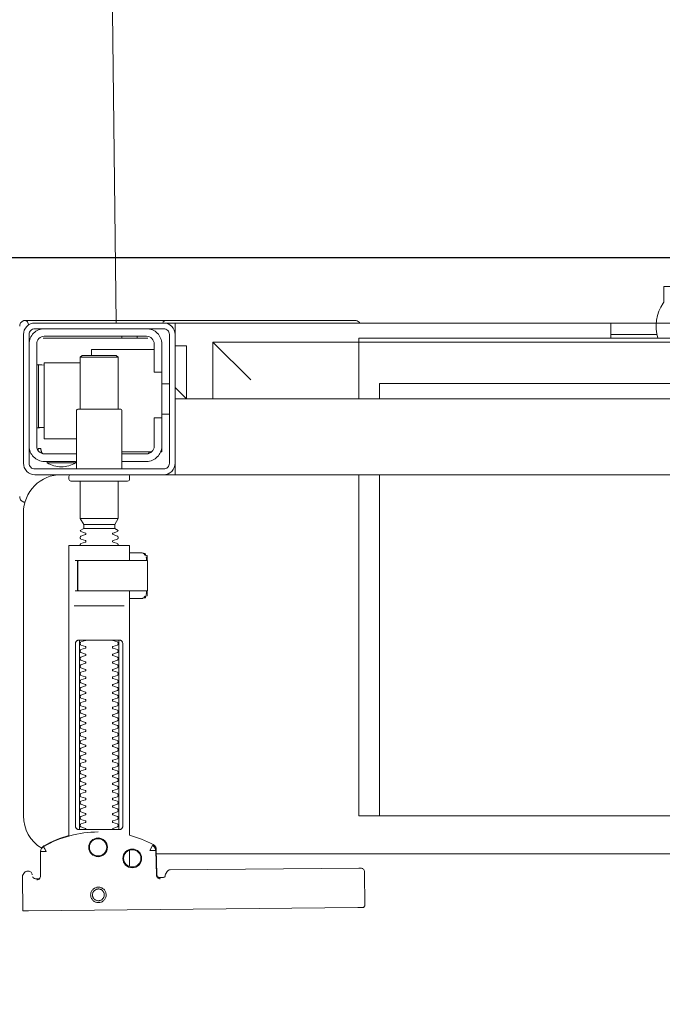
# Model space of a CAD drawing. Header units: millimetres. Extents: x 23192 to 177760, y -399809 to -79279.
# Tile 600 of 656: x 74679 to 74696, y -197721 to -197695. Entities that reach past the tile are written whole.
import ezdxf

# ---------------------------------------------------------------- set-up
doc = ezdxf.new("R2010")
doc.units = ezdxf.units.MM
doc.layers.get('0').update_dxf_attribs({"lineweight": 0})
doc.layers.add('!! 1_zabudowa GK', color=33, linetype='Continuous')
doc.layers.add('!! 2_wypos-sanitarne', color=240, linetype='Continuous', lineweight=9)
doc.layers.add('!!_@ wypos sanit nd', color=7, linetype='Continuous', lineweight=0, plot=False)
doc.styles.add('SIMPLEX', font='simplex.shx', dxfattribs={"width": 0.77})
doc.dimstyles.new('OL PB 200', dxfattribs={"dimscale": 4, "dimtxt": 5, "dimasz": 0.2, "dimexe": 10, "dimexo": 10, "dimgap": 1, "dimtad": 1, "dimdec": 1, "dimrnd": 0.5, "dimzin": 9, "dimdsep": 46, "dimtxsty": 'SIMPLEX', "dimblk": 'thick_MSz', "dimcen": 0.1, "dimdle": 8, "dimse1": 1, "dimse2": 1, "dimclrd": 256, "dimclre": 256, "dimclrt": 3, "dimadec": 1, "dimazin": 2, "dimtfac": 1, "dimtdec": 1, "dimtix": 1, "dimtofl": 0, "dimtmove": 2, "dimatfit": 3, "dimldrblk": 'thick_MSz', "dimfxl": 10, "dimfxlon": 1, "dimtolj": 1, "dimlwd": -1, "dimlwe": -1, "dimarcsym": 0})

# ---------------------------------------------------------------- blocks, each defined once
blk = doc.blocks.new('A$C324a30b8')
for points in [[(0.17552, 0), (0.17692, -0.11958), (0.17797, -0.23916), (0.17832, -0.47832)], [(-0.17552, 0), (0.17552, 0)]]:
    blk.add_lwpolyline(points)
blk = doc.blocks.new('A$C4ebe9e89')
for points in [[(0.16424, 0.15596), (0.16327, 0.15595), (0.16304, 0.15592), (0.16283, 0.15584), (0.16262, 0.15571), (0.16265, 0.15575), (0.16259, 0.15555), (0.16257, 0.15535, -0.157432), (0.16238, 0.15476), (0.1621, 0.15436, -0.241147), (0.16129, 0.15393), (0.1115, 0.15346), (0.11134, 0.15345), (0.11119, 0.15345), (0.11107, 0.15345), (0.11094, 0.15346), (0.11078, 0.15348), (0.11062, 0.15353), (0.11047, 0.15361), (0.11033, 0.15371), (0.11022, 0.15383), (0.11012, 0.15397), (0.11005, 0.15412), (0.11001, 0.15428), (0.11, 0.15445), (0.10995, 0.16345), (0.11023, 0.16384)], [(0.19647, 0.15658), (0.19626, 0.15656), (0.19605, 0.15648), (0.19585, 0.15635), (0.19566, 0.15614, 0.132231), (0.19551, 0.15564), (0.19546, 0.14909)], [(0.19768, 0.15528, 0.415336), (0.19869, 0.15429)], [(0.19885, 0.1543), (0.19898, 0.1543), (0.19913, 0.15431), (0.19927, 0.15434), (0.19941, 0.1544), (0.19953, 0.15447), (0.19965, 0.15456), (0.19975, 0.15466), (0.20007, 0.15512, 0.158481), (0.20026, 0.15571)], [(0.18031, 0.14393, 0.125713), (0.19466, 0.14774, 0.121439), (0.19519, 0.14823, -0.262119), (0.2, 0.13968), (0.2, 0.05968, -0.414214), (0.19, 0.04968), (0.18752, 0.04968, 0.405519), (0.188, 0.05018), (0.188, 0.05088, 0.414214), (0.1875, 0.05138), (0.1725, 0.05138, 0.414214), (0.172, 0.05088), (0.172, 0.05018, 0.405519), (0.17249, 0.04968, 0.001664), (0.15993, 0.04968)], [(0.172, 0.07232), (0.172, 0.06852, 0.414214), (0.1722, 0.06832), (0.18462, 0.06832), (0.1878, 0.06832, 0.414214), (0.188, 0.06852), (0.188, 0.14485), (0.18885, 0.1451), (0.18969, 0.14537), (0.19052, 0.14568), (0.19134, 0.146), (0.19215, 0.14635), (0.19295, 0.14672), (0.19374, 0.14712), (0.19456, 0.14756), (0.19465, 0.14762), (0.19473, 0.14768), (0.19481, 0.14775), (0.19488, 0.14782), (0.19495, 0.1479), (0.19502, 0.14799)], [(0.17647, 0.09332, 0.182836), (0.17637, 0.09341), (0.17515, 0.09381, 0.050055), (0.175, 0.09408), (0.175, 0.09436, 0.050055), (0.17515, 0.09462), (0.17637, 0.09503, 0.719897), (0.17637, 0.09541), (0.17515, 0.09581, 0.050055), (0.175, 0.09608), (0.175, 0.09636, 0.050055), (0.17515, 0.09662), (0.17637, 0.09703, 0.719897), (0.17637, 0.09741), (0.17515, 0.09781, 0.050055), (0.175, 0.09808), (0.175, 0.09836, 0.050055), (0.17515, 0.09862), (0.17637, 0.09903, 0.719897), (0.17637, 0.09941), (0.17515, 0.09981, 0.050055), (0.175, 0.10008), (0.175, 0.10036, 0.050055), (0.17515, 0.10062), (0.17637, 0.10103, 0.719897), (0.17637, 0.10141), (0.17515, 0.10181, 0.050055), (0.175, 0.10208), (0.175, 0.10236, 0.050055), (0.17515, 0.10262), (0.17637, 0.10303, 0.719897), (0.17637, 0.10341), (0.17515, 0.10381, 0.050055), (0.175, 0.10408), (0.175, 0.10436, 0.050055), (0.17515, 0.10462), (0.17637, 0.10503, 0.719897), (0.17637, 0.10541), (0.17515, 0.10581, 0.050055), (0.175, 0.10608), (0.175, 0.10636, 0.050055), (0.17515, 0.10662), (0.17637, 0.10703, 0.719897), (0.17637, 0.10741), (0.17515, 0.10781, 0.050055), (0.175, 0.10808), (0.175, 0.10836, 0.050055), (0.17515, 0.10862), (0.17637, 0.10903, 0.719897), (0.17637, 0.10941), (0.17515, 0.10981, 0.050055), (0.175, 0.11008), (0.175, 0.11036, 0.050055), (0.17515, 0.11062), (0.17637, 0.11103, 0.719897), (0.17637, 0.11141), (0.17515, 0.11181, 0.050055), (0.175, 0.11208), (0.175, 0.11236, 0.050055), (0.17515, 0.11262), (0.17637, 0.11303, 0.719897), (0.17637, 0.11341), (0.17515, 0.11381, 0.050055), (0.175, 0.11408), (0.175, 0.11436, 0.050055), (0.17515, 0.11462), (0.17637, 0.11503, 0.719897), (0.17637, 0.11541), (0.17515, 0.11581, 0.050055), (0.175, 0.11608), (0.175, 0.11636, 0.050055), (0.17515, 0.11662), (0.17637, 0.11703, 0.719897), (0.17637, 0.11741), (0.17515, 0.11781, 0.050055), (0.175, 0.11808), (0.175, 0.11836, 0.050055), (0.17515, 0.11862), (0.17637, 0.11903, 0.719897), (0.17637, 0.11941), (0.17515, 0.11981, 0.050055), (0.175, 0.12008), (0.175, 0.12036, 0.050055), (0.17515, 0.12062), (0.17637, 0.12103, 0.719897), (0.17637, 0.12141), (0.17515, 0.12181, 0.050055), (0.175, 0.12208), (0.175, 0.12236, 0.050055), (0.17515, 0.12262), (0.17637, 0.12303, 0.719897), (0.17637, 0.12341), (0.17515, 0.12381, 0.050055), (0.175, 0.12408), (0.175, 0.12436, 0.050055), (0.17515, 0.12462), (0.17637, 0.12503, 0.719897), (0.17637, 0.12541), (0.17515, 0.12581, 0.050055), (0.175, 0.12608), (0.175, 0.12636, 0.050055), (0.17515, 0.12662), (0.17637, 0.12703, 0.719897), (0.17637, 0.12741), (0.17515, 0.12781, 0.050055), (0.175, 0.12808), (0.175, 0.12836, 0.050055), (0.17515, 0.12862), (0.17637, 0.12903, 0.719897), (0.17637, 0.12941), (0.17515, 0.12981, 0.050055), (0.175, 0.13008), (0.175, 0.13036, 0.050055), (0.17515, 0.13062), (0.17637, 0.13103, 0.719897), (0.17637, 0.13141), (0.17515, 0.13181, 0.050055), (0.175, 0.13208), (0.175, 0.13236, 0.050055), (0.17515, 0.13262), (0.17637, 0.13303, 0.719897), (0.17637, 0.13341), (0.17515, 0.13381, 0.050055), (0.175, 0.13408), (0.175, 0.13436, 0.050055), (0.17515, 0.13462), (0.17637, 0.13503, 0.719897), (0.17637, 0.13541), (0.17515, 0.13581, 0.050055), (0.175, 0.13608), (0.175, 0.13636, 0.050055), (0.17515, 0.13662), (0.17637, 0.13703, 0.719897), (0.17637, 0.13741), (0.17515, 0.13781, 0.050055), (0.175, 0.13808), (0.175, 0.13836, 0.050055), (0.17515, 0.13862), (0.17637, 0.13903, 0.719897), (0.17637, 0.13941), (0.17515, 0.13981, 0.050055), (0.175, 0.14008), (0.175, 0.14036, 0.050055), (0.17515, 0.14062), (0.17637, 0.14103, 0.719897), (0.17637, 0.14141), (0.17515, 0.14181, 0.050055), (0.175, 0.14208), (0.175, 0.14236, 0.050055), (0.17515, 0.14262), (0.17637, 0.14303, 0.474594), (0.17647, 0.14332)], [(0.18353, 0.14332, 0.474594), (0.18364, 0.14303), (0.18486, 0.14262, 0.050055), (0.185, 0.14236), (0.185, 0.14208, 0.050055), (0.18486, 0.14181), (0.18364, 0.14141, 0.719897), (0.18364, 0.14103), (0.18486, 0.14062, 0.050055), (0.185, 0.14036), (0.185, 0.14008, 0.050055), (0.18486, 0.13981), (0.18364, 0.13941, 0.719897), (0.18364, 0.13903), (0.18486, 0.13862, 0.050055), (0.185, 0.13836), (0.185, 0.13808, 0.050055), (0.18486, 0.13781), (0.18364, 0.13741, 0.719897), (0.18364, 0.13703), (0.18486, 0.13662, 0.050055), (0.185, 0.13636), (0.185, 0.13608, 0.050055), (0.18486, 0.13581), (0.18364, 0.13541, 0.719897), (0.18364, 0.13503), (0.18486, 0.13462, 0.050055), (0.185, 0.13436), (0.185, 0.13408, 0.050055), (0.18486, 0.13381), (0.18364, 0.13341, 0.719897), (0.18364, 0.13303), (0.18486, 0.13262, 0.050055), (0.185, 0.13236), (0.185, 0.13208, 0.050055), (0.18486, 0.13181), (0.18364, 0.13141, 0.719897), (0.18364, 0.13103), (0.18486, 0.13062, 0.050055), (0.185, 0.13036), (0.185, 0.13008, 0.050055), (0.18486, 0.12981), (0.18364, 0.12941, 0.719897), (0.18364, 0.12903), (0.18486, 0.12862, 0.050055), (0.185, 0.12836), (0.185, 0.12808, 0.050055), (0.18486, 0.12781), (0.18364, 0.12741, 0.719897), (0.18364, 0.12703), (0.18486, 0.12662, 0.050055), (0.185, 0.12636), (0.185, 0.12608, 0.050055), (0.18486, 0.12581), (0.18364, 0.12541, 0.719897), (0.18364, 0.12503), (0.18486, 0.12462, 0.050055), (0.185, 0.12436), (0.185, 0.12408, 0.050055), (0.18486, 0.12381), (0.18364, 0.12341, 0.719897), (0.18364, 0.12303), (0.18486, 0.12262, 0.050055), (0.185, 0.12236), (0.185, 0.12208, 0.050055), (0.18486, 0.12181), (0.18364, 0.12141, 0.719897), (0.18364, 0.12103), (0.18486, 0.12062, 0.050055), (0.185, 0.12036), (0.185, 0.12008, 0.050055), (0.18486, 0.11981), (0.18364, 0.11941, 0.719897), (0.18364, 0.11903), (0.18486, 0.11862, 0.050055), (0.185, 0.11836), (0.185, 0.11808, 0.050055), (0.18486, 0.11781), (0.18364, 0.11741, 0.719897), (0.18364, 0.11703), (0.18486, 0.11662, 0.050055), (0.185, 0.11636), (0.185, 0.11608, 0.050055), (0.18486, 0.11581), (0.18364, 0.11541, 0.719897), (0.18364, 0.11503), (0.18486, 0.11462, 0.050055), (0.185, 0.11436), (0.185, 0.11408, 0.050055), (0.18486, 0.11381), (0.18364, 0.11341, 0.719897), (0.18364, 0.11303), (0.18486, 0.11262, 0.050055), (0.185, 0.11236), (0.185, 0.11208, 0.050055), (0.18486, 0.11181), (0.18364, 0.11141, 0.719897), (0.18364, 0.11103), (0.18486, 0.11062, 0.050055), (0.185, 0.11036), (0.185, 0.11008, 0.050055), (0.18486, 0.10981), (0.18364, 0.10941, 0.719897), (0.18364, 0.10903), (0.18486, 0.10862, 0.050055), (0.185, 0.10836), (0.185, 0.10808, 0.050055), (0.18486, 0.10781), (0.18364, 0.10741, 0.719897), (0.18364, 0.10703), (0.18486, 0.10662, 0.050055), (0.185, 0.10636), (0.185, 0.10608, 0.050055), (0.18486, 0.10581), (0.18364, 0.10541, 0.719897), (0.18364, 0.10503), (0.18486, 0.10462, 0.050055), (0.185, 0.10436), (0.185, 0.10408, 0.050055), (0.18486, 0.10381), (0.18364, 0.10341, 0.719897), (0.18364, 0.10303), (0.18486, 0.10262, 0.050055), (0.185, 0.10236), (0.185, 0.10208, 0.050055), (0.18486, 0.10181), (0.18364, 0.10141, 0.719897), (0.18364, 0.10103), (0.18486, 0.10062, 0.050055), (0.185, 0.10036), (0.185, 0.10008, 0.050055), (0.18486, 0.09981), (0.18364, 0.09941, 0.719897), (0.18364, 0.09903), (0.18486, 0.09862, 0.050055), (0.185, 0.09836), (0.185, 0.09808, 0.050055), (0.18486, 0.09781), (0.18364, 0.09741, 0.719897), (0.18364, 0.09703), (0.18486, 0.09662, 0.050055), (0.185, 0.09636), (0.185, 0.09608, 0.050055), (0.18486, 0.09581), (0.18364, 0.09541, 0.719897), (0.18364, 0.09503), (0.18486, 0.09462, 0.050055), (0.185, 0.09436), (0.185, 0.09408, 0.050055), (0.18486, 0.09381), (0.18364, 0.09341, 0.182836), (0.18353, 0.09332)], [(0.18575, 0.07252), (0.18575, 0.08011), (0.18572, 0.08022), (0.18564, 0.08029), (0.18555, 0.08032), (0.18565, 0.0803), (0.18573, 0.08024), (0.18577, 0.08014), (0.18577, 0.07252), (0.18574, 0.07241), (0.18567, 0.07234), (0.18547, 0.07232), (0.18558, 0.07237), (0.18564, 0.07252), (0.18564, 0.08012), (0.18557, 0.08027), (0.18547, 0.08032), (0.16743, 0.08032, 0.414214), (0.16723, 0.08012), (0.16723, 0.07252, 0.414214), (0.16743, 0.07232), (0.18547, 0.07232)], [(0.18556, 0.07232, 0.414213), (0.18576, 0.07252), (0.18575, 0.08011), (0.18575, 0.07252), (0.18572, 0.07241), (0.18565, 0.07234), (0.18555, 0.07232)], [(0.175, 0.06836), (0.175, 0.06812, -0.050055), (0.17515, 0.06786), (0.17636, 0.06745, -0.719897), (0.17636, 0.06707), (0.17515, 0.06666, -0.050055), (0.175, 0.0664), (0.175, 0.06612, -0.050055), (0.17515, 0.06586), (0.17636, 0.06545, -0.719897), (0.17636, 0.06507), (0.17515, 0.06466, -0.050055), (0.175, 0.0644), (0.1759, 0.06388), (0.1759, 0.06282), (0.175, 0.06126), (0.175, 0.05138)], [(0.185, 0.06836), (0.185, 0.06812, 0.050055), (0.18486, 0.06786), (0.18364, 0.06745, 0.719897), (0.18364, 0.06707), (0.18486, 0.06666, 0.050055), (0.185, 0.0664), (0.185, 0.06612, 0.050055), (0.18486, 0.06586), (0.18364, 0.06545, 0.719897), (0.18364, 0.06507), (0.18486, 0.06466, 0.050055), (0.185, 0.0644), (0.1841, 0.06388), (0.1841, 0.06282), (0.185, 0.06126), (0.185, 0.05138)], [(0.20011, 0.05684, 0.126559), (0.19962, 0.05693)], [(0.20099, 0.05547, 0.198909), (0.20055, 0.05654, 0.091301), (0.20011, 0.05684)], [(0.174, 0.04818), (0.174, 0.03288, 0.414214), (0.1745, 0.03238), (0.1855, 0.03238, 0.414214), (0.186, 0.03288), (0.186, 0.04818)], [(0.19375, 0.04656, 0.119096), (0.19, 0.04764, 0.119096), (0.18625, 0.04656)], [(0.16379, 0.04368), (0.1635, 0.04368), (0.1635, 0.04218, -0.414214), (0.1675, 0.04618), (0.174, 0.04618)], [(0.174, 0.04418), (0.1675, 0.04418, 0.414214), (0.1655, 0.04218), (0.1655, 0.03468), (0.1635, 0.03468), (0.1635, 0.01518, 0.414214), (0.1675, 0.01118)], [(0.1635, 0.02268), (0.1655, 0.02268), (0.1655, 0.01518, 0.414214), (0.1675, 0.01318), (0.1945, 0.01318, 0.414214), (0.1965, 0.01518), (0.1965, 0.04218, 0.414214), (0.1945, 0.04418), (0.186, 0.04418)], [(0.19375, 0.04618), (0.19375, 0.04656), (0.18625, 0.04656), (0.18625, 0.04618), (0.1945, 0.04618, -0.414214), (0.1985, 0.04218)], [(0.1945, 0.03721), (0.19515, 0.03722), (0.19542, 0.03722), (0.1956, 0.03722), (0.19567, 0.03722, 0.116465), (0.19589, 0.03728), (0.19601, 0.03733), (0.19601, 0.02063), (0.19589, 0.02068, 0.116465), (0.19567, 0.02074), (0.19542, 0.02074), (0.19515, 0.02074), (0.1945, 0.02075)], [(-0.04, 0.01368), (-0.03255, 0.01368, 0.236962), (-0.03118, 0.00443, -0.154353), (-0.031, 0.00386), (-0.031, 0), (0.031, 0), (0.031, 0.00386, -0.154353), (0.03118, 0.00443, 0.236962), (0.03256, 0.01368), (0.04, 0.01368)], [(0.1945, 0.01118, 0.414214), (0.1985, 0.01518)], [(0.20011, 0.00912, 0.091301), (0.20055, 0.00942, 0.198909), (0.20099, 0.01048)], [(0.11124, 0.00968), (0.11142, 0.00944), (0.11165, 0.00925), (0.11192, 0.0091), (0.1122, 0.00901), (0.1125, 0.00898), (0.1623, 0.00898, 0.326231), (0.16325, 0.00968)], [(0.1987, 0.01002, 0.000114), (0.1987, 0.01002, 0.517015), (0.20003, 0.00909), (0.19993, 0.00905), (0.19983, 0.00903), (0.19971, 0.009), (0.19958, 0.00899), (0.19948, 0.00899), (0.19903, 0.00899), (0.19841, 0.00899), (0.19771, 0.00899), (0.16428, 0.00899), (0.16393, 0.00899), (0.16357, 0.00899), (0.16323, 0.00899), (0.16294, 0.00899), (0.16269, 0.00899), (0.16249, 0.00899), (0.16237, 0.00899)]]:
    blk.add_lwpolyline(points, format="xyb")
for points in [[(0.19864, 0.1647), (0.11173, 0.16387)], [(0.20013, 0.1647), (0.20026, 0.15571)], [(0.16386, 0.15607), (0.16409, 0.15602), (0.16425, 0.15596), (0.1644, 0.15586), (0.16453, 0.15574), (0.16463, 0.1556), (0.16471, 0.15544), (0.16476, 0.15527), (0.16478, 0.1551), (0.16496, 0.14854), (0.16497, 0.14842), (0.16498, 0.14832), (0.16501, 0.14822), (0.16503, 0.14812), (0.16507, 0.14802), (0.16511, 0.14793), (0.16516, 0.14784), (0.16521, 0.14775), (0.16528, 0.14767), (0.16535, 0.14758), (0.16542, 0.14751), (0.1655, 0.14744), (0.16558, 0.14737), (0.16567, 0.14731), (0.16576, 0.14726), (0.16651, 0.14688), (0.16727, 0.14651), (0.16803, 0.14617), (0.16881, 0.14585), (0.1696, 0.14555), (0.17039, 0.14527), (0.17119, 0.14502), (0.172, 0.14478), (0.172, 0.08032)], [(0.1651, 0.14871), (0.16492, 0.1553), (0.1649, 0.15547), (0.16485, 0.15563), (0.16478, 0.15579), (0.16468, 0.15592), (0.16455, 0.15604), (0.16441, 0.15614), (0.16425, 0.15621), (0.16409, 0.15626), (0.16391, 0.15627)], [(0.19757, 0.15573), (0.19749, 0.15586), (0.19739, 0.15598), (0.19727, 0.15608), (0.19713, 0.15617), (0.19698, 0.15623), (0.19683, 0.15626), (0.19667, 0.15627), (0.19577, 0.15626)], [(0.172, 0.15305), (0.172, 0.14874)], [(0.16493, 0.14968), (-0.16477, 0.14968)], [(0.17483, 0.14232), (0.17483, 0.09432)], [(0.18523, 0.09432), (0.18523, 0.14232)], [(-0.11847, 0.04968), (-0.11847, 0.13968), (0.11153, 0.13968), (0.11153, 0.04968)], [(0.10602, 0.13968), (0.10602, 0.04968)], [(0.18662, 0.08432), (0.17345, 0.08432)], [(0.16732, 0.08028), (0.16732, 0.08144), (0.16736, 0.08156), (0.16746, 0.08164), (0.16767, 0.08169)], [(0.16751, 0.08053), (0.16754, 0.08079), (0.16766, 0.08132)], [(0.16811, 0.08203), (0.16776, 0.08162), (0.16776, 0.08196), (0.16779, 0.08207), (0.16786, 0.08214), (0.16797, 0.08218), (0.1681, 0.08219), (0.16822, 0.08219), (0.16842, 0.08221), (0.16887, 0.08232), (0.172, 0.08232)], [(0.16848, 0.08224), (0.16856, 0.0823), (0.16876, 0.08232)], [(0.17371, 0.08032), (0.18481, 0.08032), (0.18637, 0.08032)], [(0.16767, 0.07094), (0.16756, 0.07096), (0.16746, 0.07099), (0.16737, 0.07106), (0.16732, 0.0712), (0.16732, 0.07235)], [(0.16766, 0.07131), (0.16754, 0.07185), (0.16751, 0.0721)], [(0.172, 0.07032), (0.16887, 0.07032), (0.16842, 0.07042), (0.16831, 0.07044), (0.1682, 0.07044), (0.16806, 0.07045), (0.16795, 0.07046), (0.16783, 0.07052), (0.16776, 0.07067), (0.16776, 0.07101), (0.16811, 0.07061)], [(0.16876, 0.07032), (0.16866, 0.07032), (0.16848, 0.0704)], [(0.18558, 0.07232), (0.18637, 0.07232)], [(0.1759, 0.06388), (0.1841, 0.06388)], [(0.1841, 0.06282), (0.1759, 0.06282)], [(0.185, 0.06126), (0.175, 0.06126)], [(0.19963, 0.05696), (0.19976, 0.05695), (0.19988, 0.05692), (0.20001, 0.05688)], [(-0.16, 0.04668), (-0.16, 0.04968), (0.16, 0.04968), (0.16, 0.04668)], [(0.16, 0.03368), (0.16, 0.04568)], [(0.1635, 0.03468), (0.1635, 0.04218)], [(0.174, 0.04368), (0.16618, 0.04368)], [(0.167, 0.04412), (0.16693, 0.04403), (0.16687, 0.04393), (0.16681, 0.04381), (0.16675, 0.04368)], [(0.19499, 0.04412), (0.19506, 0.04404), (0.19512, 0.04395), (0.19517, 0.04385), (0.19521, 0.04376), (0.19525, 0.04365), (0.19528, 0.04355), (0.19531, 0.04344), (0.19533, 0.04333), (0.19535, 0.04322), (0.19537, 0.04311), (0.19538, 0.04301), (0.19539, 0.04291), (0.19538, 0.04281), (0.19547, 0.04278), (0.19557, 0.04278), (0.19568, 0.04278), (0.19578, 0.04278), (0.19589, 0.04278), (0.19613, 0.04278), (0.19616, 0.04288), (0.19615, 0.04299), (0.19613, 0.04311), (0.19609, 0.04324), (0.19605, 0.04336), (0.19594, 0.04357)], [(0.186, 0.04018), (0.1945, 0.04018), (0.1945, 0.02018), (0.185, 0.02018)], [(0.19591, 0.03729), (0.19602, 0.03729), (0.19616, 0.03729), (0.19632, 0.03729), (0.1965, 0.03729)], [(0.1615, 0.03368), (0.1635, 0.03368)], [(0.175, 0.03238), (0.175, 0.01872), (0.1755, 0.01822), (0.1845, 0.01822), (0.185, 0.01872), (0.185, 0.03238)], [(0.16, 0.02668), (0.157, 0.02968), (0.16, 0.02968), (-0.16, 0.02968), (-0.157, 0.02968), (-0.16, 0.02668)], [(0.10602, 0.02968), (0.10602, 0.0256), (-0.11847, 0.0256)], [(0.11153, 0.02968), (0.11153, 0.01468), (0.15, 0.01468)], [(0.14, 0.02468), (0.15, 0.01468), (0.15, 0.02968)], [(0.16, 0.01568), (0.157, 0.01568), (0.157, 0.02968)], [(0.1615, 0.02568), (0.1635, 0.02568)], [(0.1655, 0.01668), (0.182, 0.01668), (0.182, 0.01822)], [(0.185, 0.01872), (0.175, 0.01872)], [(0.1965, 0.02067), (0.19632, 0.02067), (0.19616, 0.02067), (0.19602, 0.02067), (0.19591, 0.02067)], [(0.045, 0.01368), (0.045, 0.00968)], [(0.16722, 0.01368), (0.19467, 0.01368), (0.19478, 0.01368)], [(0.17, 0.01318), (0.17, 0.01368)], [(0.174, 0.01318), (0.174, 0.01368)], [(0.03283, 0.01268), (0.045, 0.01268)], [(0.16, 0.01268), (0.16, 0.00968), (0.03305, 0.00968)]]:
    blk.add_lwpolyline(points)
for points in [[(0.18024, 0.15848), (0.18044, 0.15849), (0.18064, 0.15852), (0.18084, 0.15857), (0.18103, 0.15864), (0.18121, 0.15873), (0.18138, 0.15883), (0.18154, 0.15895), (0.18168, 0.15909), (0.18182, 0.15924), (0.18194, 0.1594), (0.18204, 0.15958), (0.18212, 0.15976), (0.18219, 0.15995), (0.18224, 0.16014), (0.18226, 0.16034), (0.18227, 0.16054), (0.18226, 0.16075), (0.18223, 0.16094), (0.18218, 0.16114), (0.18211, 0.16133), (0.18202, 0.16151), (0.18191, 0.16168), (0.18179, 0.16184), (0.18166, 0.16199), (0.18151, 0.16212), (0.18134, 0.16224), (0.18117, 0.16234), (0.18099, 0.16242), (0.1808, 0.16249), (0.1806, 0.16254), (0.1804, 0.16256), (0.1802, 0.16257), (0.18, 0.16256), (0.1798, 0.16253), (0.17961, 0.16248), (0.17942, 0.16241), (0.17924, 0.16232), (0.17907, 0.16222), (0.17891, 0.1621), (0.17876, 0.16196), (0.17863, 0.16181), (0.17851, 0.16165), (0.17841, 0.16147), (0.17832, 0.16129), (0.17826, 0.1611), (0.17821, 0.1609), (0.17818, 0.16071), (0.17818, 0.1605), (0.17819, 0.1603), (0.17822, 0.16011), (0.17827, 0.15991), (0.17834, 0.15972), (0.17843, 0.15954), (0.17853, 0.15937), (0.17865, 0.15921), (0.17879, 0.15906), (0.17894, 0.15893), (0.1791, 0.15881), (0.17928, 0.15871), (0.17946, 0.15863), (0.17965, 0.15856), (0.17984, 0.15851), (0.18004, 0.15849)], [(0.18024, 0.15897), (0.18039, 0.15898), (0.18054, 0.159), (0.18068, 0.15904), (0.18083, 0.15909), (0.18096, 0.15916), (0.18109, 0.15924), (0.18121, 0.15933), (0.18133, 0.15943), (0.18143, 0.15955), (0.18152, 0.15967), (0.18159, 0.1598), (0.18166, 0.15994), (0.18171, 0.16008), (0.18174, 0.16023), (0.18176, 0.16038), (0.18177, 0.16053), (0.18176, 0.16068), (0.18174, 0.16084), (0.1817, 0.16098), (0.18165, 0.16113), (0.18158, 0.16126), (0.1815, 0.16139), (0.18141, 0.16151), (0.1813, 0.16162), (0.18119, 0.16173), (0.18107, 0.16182), (0.18094, 0.16189), (0.1808, 0.16196), (0.18066, 0.16201), (0.18051, 0.16204), (0.18036, 0.16206), (0.18021, 0.16207), (0.18005, 0.16206), (0.1799, 0.16204), (0.17976, 0.162), (0.17961, 0.16194), (0.17948, 0.16188), (0.17935, 0.1618), (0.17923, 0.16171), (0.17911, 0.1616), (0.17901, 0.16149), (0.17892, 0.16137), (0.17885, 0.16124), (0.17878, 0.1611), (0.17873, 0.16095), (0.1787, 0.16081), (0.17868, 0.16066), (0.17867, 0.1605), (0.17868, 0.16035), (0.1787, 0.1602), (0.17874, 0.16005), (0.17879, 0.15991), (0.17886, 0.15977), (0.17894, 0.15964), (0.17903, 0.15952), (0.17914, 0.15941), (0.17925, 0.15931), (0.17937, 0.15922), (0.1795, 0.15914), (0.17964, 0.15908), (0.17978, 0.15903), (0.17993, 0.159), (0.18008, 0.15897)], [(0.16587, 0.14754), (0.16582, 0.14756), (0.16577, 0.1476), (0.16573, 0.14763), (0.16568, 0.14767), (0.16563, 0.14771), (0.16558, 0.14776), (0.16553, 0.14781), (0.16549, 0.14786), (0.16544, 0.14791), (0.1654, 0.14797), (0.16536, 0.14803), (0.16533, 0.14809), (0.16529, 0.14815), (0.16526, 0.14821), (0.16524, 0.14828), (0.16521, 0.14834), (0.16519, 0.14841), (0.16517, 0.14847), (0.16516, 0.14854), (0.16515, 0.1486), (0.16514, 0.14866), (0.16513, 0.14872), (0.16513, 0.14877), (0.16518, 0.14879), (0.16643, 0.14884), (0.16648, 0.14884), (0.16654, 0.14884), (0.16659, 0.14886), (0.16664, 0.14883), (0.16661, 0.14879), (0.16658, 0.14874), (0.16656, 0.14869), (0.16653, 0.14863), (0.16594, 0.14754)], [(0.18533, 0.14332), (0.18542, 0.14331), (0.1855, 0.1433), (0.18559, 0.14329), (0.18567, 0.14326), (0.18575, 0.14323), (0.18583, 0.14319), (0.18591, 0.14314), (0.18598, 0.14308), (0.18604, 0.14302), (0.1861, 0.14294), (0.18615, 0.14286), (0.18619, 0.14276), (0.18623, 0.14266), (0.18626, 0.14255), (0.18627, 0.14243), (0.18628, 0.14232), (0.18628, 0.09432), (0.18627, 0.0942), (0.18626, 0.09409), (0.18623, 0.09398), (0.18619, 0.09387), (0.18615, 0.09378), (0.1861, 0.09369), (0.18604, 0.09362), (0.18598, 0.09355), (0.18591, 0.09349), (0.18583, 0.09344), (0.18575, 0.0934), (0.18567, 0.09337), (0.18559, 0.09335), (0.1855, 0.09333), (0.18542, 0.09332), (0.18533, 0.09332), (0.17475, 0.09332), (0.17466, 0.09332), (0.17457, 0.09333), (0.17449, 0.09335), (0.1744, 0.09337), (0.17432, 0.0934), (0.17424, 0.09344), (0.17416, 0.09349), (0.17409, 0.09355), (0.17403, 0.09362), (0.17397, 0.09369), (0.17392, 0.09378), (0.17387, 0.09387), (0.17384, 0.09398), (0.17381, 0.09409), (0.17379, 0.0942), (0.17379, 0.09432), (0.17379, 0.14232), (0.17379, 0.14243), (0.17381, 0.14255), (0.17384, 0.14266), (0.17387, 0.14276), (0.17392, 0.14286), (0.17397, 0.14294), (0.17403, 0.14302), (0.17409, 0.14308), (0.17416, 0.14314), (0.17424, 0.14319), (0.17432, 0.14323), (0.1744, 0.14326), (0.17449, 0.14329), (0.17457, 0.1433), (0.17466, 0.14331), (0.17475, 0.14332)], [(-0.11847, 0.01368), (0.11153, 0.01368), (0.11153, 0.01468), (-0.11847, 0.01468)]]:
    blk.add_lwpolyline(points, close=True)
for points in [[(0.19546, 0.14908), (0.19546, 0.14908), (0.19546, 0.14908), (0.19546, 0.14909), (0.19546, 0.14909), (0.19546, 0.14909), (0.19546, 0.14909), (0.19546, 0.14909), (0.19546, 0.14909), (0.19546, 0.14909), (0.19546, 0.14909), (0.19546, 0.14909), (0.19546, 0.14909), (0.19546, 0.14909), (0.19546, 0.14909), (0.19546, 0.14909), (0.19546, 0.14909), (0.19546, 0.14909), (0.19546, 0.14909), (0.19546, 0.14909), (0.19546, 0.14908), (0.19546, 0.14908), (0.19546, 0.14908), (0.19546, 0.14908), (0.19546, 0.14908), (0.19546, 0.14908), (0.19546, 0.14908), (0.19546, 0.14908), (0.19546, 0.14908), (0.19546, 0.14908), (0.19546, 0.14908), (0.19546, 0.14908), (0.19546, 0.14908), (0.19546, 0.14908), (0.19546, 0.14908), (0.19546, 0.14908), (0.19546, 0.14908), (0.19546, 0.14909), (0.19545, 0.14909), (0.19545, 0.14909), (0.19545, 0.14909), (0.19545, 0.14909), (0.19545, 0.14909), (0.19545, 0.14909), (0.19545, 0.14909), (0.19545, 0.14909), (0.19544, 0.14909), (0.19544, 0.14908), (0.19544, 0.14908), (0.19544, 0.14908), (0.19544, 0.14908), (0.19543, 0.14908), (0.19543, 0.14908), (0.19543, 0.14908), (0.19543, 0.14908), (0.19543, 0.14908), (0.19543, 0.14908), (0.19543, 0.14908), (0.19542, 0.14908), (0.19542, 0.14908), (0.19542, 0.14908), (0.19542, 0.14908), (0.19542, 0.14908), (0.19541, 0.14908), (0.19541, 0.14908), (0.19541, 0.14908), (0.19541, 0.14908), (0.19541, 0.14908), (0.1954, 0.14908), (0.1954, 0.14908), (0.1954, 0.14908), (0.19539, 0.14908), (0.19539, 0.14908), (0.19538, 0.14909), (0.19537, 0.14909), (0.19537, 0.14909), (0.19536, 0.14909), (0.19536, 0.14909), (0.19536, 0.14909), (0.19535, 0.14909), (0.19535, 0.14909), (0.19534, 0.14909), (0.19534, 0.14909), (0.19533, 0.14909), (0.19533, 0.14909), (0.19532, 0.14909), (0.19531, 0.14909), (0.19531, 0.14909), (0.1953, 0.14909), (0.19529, 0.14909), (0.19529, 0.14909), (0.19528, 0.14909), (0.19527, 0.14909), (0.19527, 0.14909), (0.19526, 0.14909), (0.19525, 0.14909), (0.19524, 0.14909), (0.19524, 0.14909), (0.19523, 0.14909), (0.19522, 0.14909), (0.19521, 0.14909), (0.1952, 0.14909), (0.19519, 0.14909), (0.19518, 0.14909), (0.19517, 0.14909), (0.19516, 0.14909), (0.19516, 0.14909), (0.19515, 0.14909), (0.19514, 0.14909), (0.19513, 0.14909), (0.19512, 0.14909), (0.19511, 0.14909), (0.1951, 0.14909), (0.19508, 0.14909), (0.19507, 0.14909), (0.19506, 0.14909), (0.19505, 0.14909), (0.19504, 0.14909), (0.19503, 0.14909), (0.19502, 0.14909), (0.19501, 0.14909), (0.195, 0.14909), (0.19499, 0.14909), (0.19497, 0.14909), (0.19496, 0.14909), (0.19495, 0.14909), (0.19494, 0.1491), (0.19493, 0.1491), (0.19491, 0.1491), (0.1949, 0.1491), (0.19489, 0.1491), (0.19488, 0.1491), (0.19486, 0.1491), (0.19485, 0.1491), (0.19484, 0.1491), (0.19483, 0.1491), (0.19481, 0.1491), (0.19469, 0.1491), (0.19464, 0.1491), (0.19459, 0.1491), (0.19456, 0.1491), (0.19453, 0.1491), (0.19451, 0.1491), (0.19448, 0.1491), (0.19446, 0.1491), (0.19443, 0.1491), (0.19441, 0.1491), (0.19438, 0.1491), (0.19435, 0.1491), (0.19433, 0.1491), (0.19431, 0.1491), (0.19428, 0.1491), (0.19427, 0.1491), (0.19426, 0.1491), (0.19423, 0.1491), (0.19422, 0.1491), (0.19421, 0.1491), (0.1942, 0.1491), (0.19418, 0.1491), (0.19418, 0.1491), (0.19417, 0.1491), (0.19417, 0.1491), (0.19416, 0.1491), (0.19416, 0.1491), (0.19415, 0.14911), (0.19414, 0.14911), (0.19414, 0.14911), (0.19413, 0.14911), (0.19413, 0.14911), (0.19412, 0.14911), (0.19412, 0.14911), (0.19412, 0.14911), (0.19411, 0.14911), (0.19411, 0.1491), (0.1941, 0.1491), (0.1941, 0.1491), (0.1941, 0.1491), (0.19409, 0.1491), (0.19409, 0.1491), (0.19409, 0.1491), (0.19409, 0.1491), (0.19408, 0.1491), (0.19408, 0.1491), (0.19408, 0.1491), (0.19407, 0.1491), (0.19407, 0.1491), (0.19406, 0.1491), (0.19406, 0.1491), (0.19406, 0.1491), (0.19406, 0.1491), (0.19405, 0.1491), (0.19405, 0.1491), (0.19405, 0.1491), (0.19405, 0.14911), (0.19404, 0.14911), (0.19404, 0.14911), (0.19404, 0.14911), (0.19403, 0.14911), (0.19403, 0.14911), (0.19402, 0.14912), (0.19402, 0.14912), (0.19402, 0.14912), (0.19401, 0.14912), (0.19401, 0.14912), (0.19401, 0.14912), (0.194, 0.14912), (0.194, 0.14912), (0.194, 0.14912), (0.194, 0.14912), (0.194, 0.14912), (0.194, 0.14912), (0.194, 0.14912), (0.19399, 0.14912), (0.19399, 0.14912), (0.19399, 0.14912), (0.19399, 0.14912), (0.19399, 0.14912), (0.19399, 0.14912), (0.19398, 0.14912), (0.19398, 0.14912), (0.19398, 0.14911), (0.19398, 0.14911), (0.19398, 0.14911), (0.19398, 0.14911), (0.19397, 0.14911), (0.19397, 0.14911), (0.19397, 0.1491), (0.19397, 0.1491), (0.19397, 0.1491), (0.19397, 0.1491), (0.19397, 0.1491), (0.19397, 0.14909), (0.19397, 0.14909), (0.19397, 0.14909), (0.19397, 0.14909), (0.19397, 0.14908), (0.19397, 0.14908), (0.19397, 0.14908), (0.19397, 0.14908), (0.19397, 0.14908), (0.19397, 0.14907), (0.19397, 0.14907), (0.19397, 0.14907), (0.19397, 0.14907), (0.19397, 0.14907), (0.19398, 0.14906), (0.19398, 0.14906), (0.19398, 0.14906), (0.19398, 0.14906), (0.19398, 0.14906), (0.19398, 0.14905), (0.19399, 0.14905), (0.19399, 0.14905), (0.19399, 0.14905), (0.194, 0.14904), (0.194, 0.14904), (0.19401, 0.14903), (0.19401, 0.14903), (0.19401, 0.14903), (0.19402, 0.14902), (0.19402, 0.14902), (0.19402, 0.14902), (0.19403, 0.14901), (0.19403, 0.14901), (0.19403, 0.14901), (0.19403, 0.149), (0.19403, 0.149), (0.19403, 0.149), (0.19404, 0.14899), (0.19404, 0.14899), (0.19404, 0.14899), (0.19404, 0.14899), (0.19404, 0.14898), (0.19404, 0.14898), (0.19404, 0.14898), (0.19405, 0.14897), (0.19405, 0.14897), (0.19405, 0.14897), (0.19405, 0.14896), (0.19405, 0.14896), (0.19406, 0.14895), (0.19406, 0.14895), (0.19406, 0.14895), (0.19406, 0.14894), (0.19407, 0.14894), (0.19407, 0.14893), (0.19407, 0.14893), (0.19408, 0.14892), (0.19408, 0.14891), (0.19409, 0.1489), (0.19409, 0.14889), (0.1941, 0.14888), (0.1941, 0.14887), (0.19411, 0.14886), (0.19412, 0.14884), (0.19414, 0.14881), (0.19416, 0.14877), (0.19418, 0.14873), (0.19419, 0.14871), (0.1942, 0.1487), (0.19421, 0.14868), (0.19422, 0.14866), (0.19423, 0.14864), (0.19434, 0.14845), (0.19435, 0.14844), (0.19435, 0.14842), (0.19436, 0.1484), (0.19437, 0.14839), (0.19438, 0.14837), (0.19439, 0.14836), (0.1944, 0.14834), (0.19441, 0.14832), (0.19441, 0.14831), (0.19442, 0.14829), (0.19443, 0.14828), (0.19444, 0.14826), (0.19445, 0.14825), (0.19446, 0.14823), (0.19446, 0.14822), (0.19447, 0.14821), (0.19448, 0.14819), (0.19449, 0.14818), (0.19449, 0.14816), (0.1945, 0.14815), (0.19451, 0.14814), (0.19452, 0.14813), (0.19452, 0.14811), (0.19453, 0.1481), (0.19454, 0.14809), (0.19454, 0.14808), (0.19455, 0.14806), (0.19456, 0.14805), (0.19456, 0.14804), (0.19457, 0.14803), (0.19457, 0.14802), (0.19458, 0.14801), (0.19458, 0.148), (0.19459, 0.14799), (0.1946, 0.14798), (0.1946, 0.14797), (0.19461, 0.14796), (0.19461, 0.14795), (0.19462, 0.14794), (0.19462, 0.14793), (0.19463, 0.14792), (0.19463, 0.14791), (0.19463, 0.1479), (0.19464, 0.1479), (0.19464, 0.14789), (0.19465, 0.14788), (0.19465, 0.14787), (0.19465, 0.14787), (0.19466, 0.14786), (0.19466, 0.14785), (0.19466, 0.14785), (0.19467, 0.14784), (0.19467, 0.14784), (0.19467, 0.14783), (0.19468, 0.14783), (0.19468, 0.14782), (0.19468, 0.14782), (0.19468, 0.14782), (0.19468, 0.14781), (0.19468, 0.14781), (0.19468, 0.14781), (0.19468, 0.14781), (0.19469, 0.14781), (0.19469, 0.1478), (0.19469, 0.1478), (0.19469, 0.1478), (0.19469, 0.1478), (0.19469, 0.1478), (0.19469, 0.1478), (0.19469, 0.1478), (0.19469, 0.14779), (0.19469, 0.14779), (0.19469, 0.14779), (0.19469, 0.14779), (0.19469, 0.14779), (0.19469, 0.14779), (0.19469, 0.14779), (0.19469, 0.14779), (0.19469, 0.14779), (0.19469, 0.14779), (0.19469, 0.14779), (0.19469, 0.14779), (0.19469, 0.14779), (0.19469, 0.14779), (0.19469, 0.14779), (0.19469, 0.14779), (0.19469, 0.14778), (0.19469, 0.14778), (0.19469, 0.14778), (0.19469, 0.14778), (0.19469, 0.14778), (0.19469, 0.14778), (0.19469, 0.14778), (0.19469, 0.14778), (0.19469, 0.14778), (0.19469, 0.14778), (0.19469, 0.14778), (0.19469, 0.14778), (0.19469, 0.14778), (0.19469, 0.14778), (0.19469, 0.14778), (0.19469, 0.14778), (0.19469, 0.14778), (0.19469, 0.14778), (0.19469, 0.14778), (0.19469, 0.14778), (0.19469, 0.14778), (0.19469, 0.14778), (0.19469, 0.14778), (0.19469, 0.14778), (0.1947, 0.14778, 0.269557)], [(0.16, 0.01268), (0.16, 0.04668, -0.414214), (0.163, 0.04968), (0.197, 0.04968, -0.414214), (0.2, 0.04668), (0.2, 0.01268, -0.414214), (0.197, 0.00968), (0.163, 0.00968, -0.414214)], [(0.1985, 0.04668), (0.1985, 0.01268, -0.414214), (0.197, 0.01118), (0.163, 0.01118, -0.414214), (0.1615, 0.01268), (0.1615, 0.04668, -0.414214), (0.163, 0.04818), (0.197, 0.04818, -0.414214)]]:
    blk.add_lwpolyline(points, format="xyb", close=True)
for centre, radius in [((0.17129, 0.1509), 0.00247), ((0.17129, 0.15089), 0.00227), ((0.18031, 0.14798), 0.00247), ((0.18031, 0.14798), 0.00227)]:
    blk.add_circle(centre, radius)
for centre, major_axis, ratio, start_param, end_param in [((0.11173, 0.16385), (0.0015, 0.00001), 0.008666, 1.564549, 3.135353), ((0.19863, 0.16469), (0.0015, 0.00001), 0.008666, 0.000034, 1.564556), ((0.11145, 0.16346), (-0.0015, -0.00001), 0.008666, 6.276938, 6.283143), ((0.16326, 0.15695), (0.00001, -0.001), 0.006244, 0, 0.008667), ((0.19846, 0.15618), (-0.000892, -0.000453), 0.001081, 6.273741, 6.283185), ((0.19868, 0.15529), (-0.001, -0.00001), 0.00236, 6.276941, 6.283185), ((0.19849, 0.1543), (0.000501, 0.000005), 0.008666, 5.12776, 5.491123), ((0.19868, 0.15529), (0.000013, -0.001), 0.403131, 6.273715, 6.283185), ((0.19883, 0.1553), (0.000018, -0.001), 0.702652, 6.271005, 6.283185), ((0.19876, 0.15569), (0.0015, 0.00002), 0.011557, 6.27692, 6.283202), ((0.17484, 0.14232), (0, 0.001), 0.006244, 0, 1.570796), ((0.18031, 0.14443), (0.000005, -0.0005), 0.006244, 0, 0.008667), ((0.18524, 0.14232), (0, -0.001), 0.006244, 3.141593, 4.712389), ((0.17484, 0.09432), (0, -0.001), 0.006244, 4.712389, 6.283185), ((0.18524, 0.09432), (0, -0.001), 0.006244, 4.712389, 6.283185), ((0.16768, 0.08149), (-0.000013, 0.0002), 0.199357, 6.276703, 6.276744), ((0.16768, 0.07114), (-0.000013, -0.0002), 0.199357, 0.006339, 0.00638)]:
    blk.add_ellipse(centre, major_axis=major_axis, ratio=ratio, start_param=start_param, end_param=end_param)
blk = doc.blocks.new('thick_MSz')
for p, q in [((0, 15), (0, -15)), ((-10, 0), (10, 0))]:
    blk.add_line(p, q)
at = {"const_width": 2, "elevation": 2}
blk.add_lwpolyline([(-7.071, -7.071), (7.071, 7.071)], dxfattribs=at)
blk = doc.blocks.new('*D1793')
at = {"transparency": 16777216}
blk.add_line((74545.846, -197804.085), (74754.493, -197804.085), dxfattribs=at)
at = {"layer": 'DEFPOINTS', "color": 0, "transparency": 16777216}
for p in [(74545.046, -197700.762), (74755.293, -197700.762), (74755.293, -197804.085)]:
    blk.add_point(p, dxfattribs=at)
at = {"transparency": 16777216, "xscale": 0.8, "yscale": 0.8, "zscale": 0.8, "rotation": 180}
blk.add_blockref('thick_MSz', (74545.046, -197804.085), dxfattribs=at)
at = {"transparency": 16777216, "xscale": 0.8, "yscale": 0.8, "zscale": 0.8}
blk.add_blockref('thick_MSz', (74755.293, -197804.085), dxfattribs=at)
at = {"color": 3, "transparency": 16777216, "insert": (74650.17, -197790.085), "char_height": 20, "attachment_point": 5, "style": 'SIMPLEX'}
blk.add_mtext('\\A1;210', dxfattribs=at)

msp = doc.modelspace()

# ---------------------------------------------------------------- linework, layer by layer
at = {"layer": '!! 1_zabudowa GK'}
msp.add_lwpolyline([(74755.29274, -197701.0883), (74545.04643, -197701.0883)], dxfattribs=at)

# ---------------------------------------------------------------- block references
at = {"layer": '!! 2_wypos-sanitarne', "xscale": 100, "yscale": 100, "zscale": 100, "rotation": 180}
msp.add_blockref('A$C324a30b8', (74698.9351, -197702.80925), dxfattribs=at)
at = {"layer": '!!_@ wypos sanit nd', "xscale": 100, "yscale": 100, "zscale": 100, "rotation": 180}
msp.add_blockref('A$C4ebe9e89', (74698.9351, -197701.84125), dxfattribs=at)

# ---------------------------------------------------------------- dimensions: what is measured, and where the dimension line sits
dim = msp.add_linear_dim(base=(74755.29274, -197804.08482), p1=(74545.04643, -197700.76241), p2=(74755.29274, -197700.76241), dimstyle='OL PB 200')
dim.commit()
dim.dimension.update_dxf_attribs({"geometry": '*D1793', "text_midpoint": (74650.16959, -197790.08482)})

doc.saveas('drawing.dxf')
